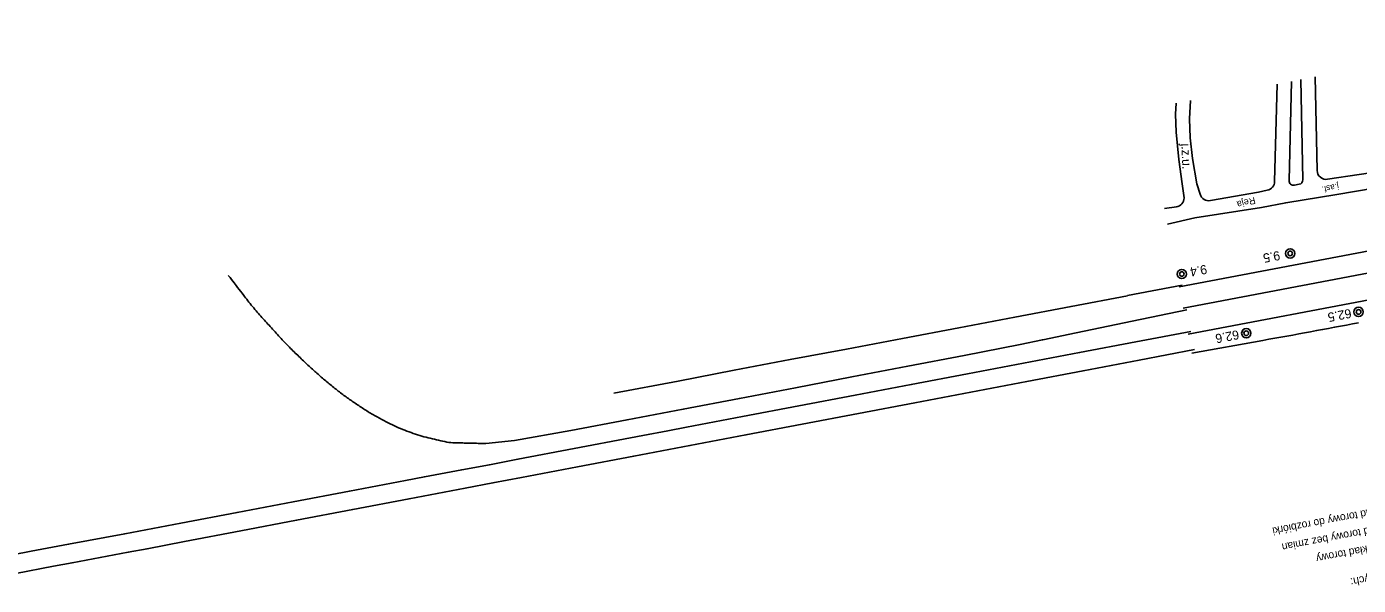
# Model space of a CAD drawing. Extents: x 6541740 to 6566395, y 5525066 to 5530361.
# Drawn here: x 6563639.4 to 6563930.6, y 5527716.7 to 5527838.9 of the extents above; entities that cross this region are included whole.
import ezdxf

# ---------------------------------------------------------------- set-up
doc = ezdxf.new("R2010")
doc.units = 0
for name, color, linetype in [('Domyślna', 7, 'Continuous'), ('TOR_PRZEK_P-komponent', 7, 'Continuous'), ('TOR_PRZEK_P-teren istniejacy', 7, 'Continuous'), ('TOR_PS_P-chodniki i place ładunkowe', 7, 'Continuous'), ('TOR_PS_T-rowy otwarte nieumocnione', 7, 'Continuous'), ('TOR_PS_T-rozjazdy projektowane', 7, 'Continuous'), ('TOR_PS_T-wypelnienia', 7, 'Continuous'), ('TOR_RAMKI-ramka+tabelka 1', 7, 'Continuous')]:
    doc.layers.add(name, color=color, linetype=linetype)

# ---------------------------------------------------------------- blocks, each defined once
blk = doc.blocks.new('4010_1')
at = {"layer": 'Domyślna'}
for radius in [0.75, 0.375]:
    blk.add_circle((0, 0), radius, dxfattribs=at)

msp = doc.modelspace()

# ---------------------------------------------------------------- linework, layer by layer
at = {"layer": 'TOR_PRZEK_P-komponent'}
for p, q in [((6564191.42, 5527838.9), (6563891.39, 5527782.03)), ((6564008.43, 5527799.38), (6563892.28, 5527777.37)), ((6563968.45, 5527785.9), (6563893.36, 5527771.67))]:
    msp.add_line(p, q, dxfattribs=at)
at = {"layer": 'TOR_PS_T-rowy otwarte nieumocnione'}
for points in [[(6563880.06, 5527780.08), (6563892.03, 5527782.39)], [(6563830.91, 5527770.68), (6563843.19, 5527773.03), (6563855.48, 5527775.38), (6563867.73, 5527777.72), (6563880.06, 5527780.07)], [(6563881.09, 5527774.49), (6563893.06, 5527776.97)], [(6563832.05, 5527764.65), (6563844.34, 5527766.99), (6563856.59, 5527769.42), (6563861.47, 5527770.42), (6563861.56, 5527770.43), (6563868.84, 5527771.92), (6563881.09, 5527774.49)], [(6563636.26, 5527723.38), (6563640.35, 5527724.17), (6563648.54, 5527725.71), (6563648.54, 5527725.71), (6563660.82, 5527728.01), (6563660.82, 5527728.01), (6563673.1, 5527730.35), (6563685.38, 5527732.68), (6563685.38, 5527732.68), (6563697.66, 5527735.01), (6563697.66, 5527735.01), (6563709.93, 5527737.34), (6563709.93, 5527737.34), (6563722.22, 5527739.69), (6563722.22, 5527739.69), (6563726.32, 5527740.47), (6563734.51, 5527741.99), (6563734.51, 5527741.99), (6563740.54, 5527743.11), (6563740.54, 5527743.11), (6563746.79, 5527744.29), (6563746.79, 5527744.29), (6563759.08, 5527746.64), (6563759.08, 5527746.64), (6563771.37, 5527748.95), (6563771.37, 5527748.95), (6563774.09, 5527749.47), (6563779.55, 5527750.52), (6563783.63, 5527751.31), (6563783.63, 5527751.31), (6563795.91, 5527753.66), (6563795.91, 5527753.66), (6563808.21, 5527755.98), (6563808.21, 5527755.98), (6563820.51, 5527758.29), (6563820.51, 5527758.29), (6563832.78, 5527760.62), (6563832.78, 5527760.62), (6563845.06, 5527762.96), (6563845.06, 5527762.96), (6563857.31, 5527765.29), (6563857.31, 5527765.29), (6563869.6, 5527767.63), (6563869.6, 5527767.63), (6563881.9, 5527769.96), (6563893.95, 5527772.24)], [(6563767.72, 5527758.73), (6563781.79, 5527761.41), (6563794.06, 5527763.78), (6563806.35, 5527766.1), (6563818.6, 5527768.37), (6563830.91, 5527770.68)], [(6563894.71, 5527768.27), (6563882.64, 5527765.98), (6563882.64, 5527765.98), (6563870.38, 5527763.67), (6563858.05, 5527761.29), (6563858.05, 5527761.29), (6563845.81, 5527758.96), (6563845.81, 5527758.96), (6563833.55, 5527756.63), (6563821.26, 5527754.31), (6563821.26, 5527754.31), (6563808.97, 5527751.98), (6563808.97, 5527751.98), (6563796.65, 5527749.64), (6563796.65, 5527749.64), (6563784.38, 5527747.3), (6563784.38, 5527747.3), (6563772.1, 5527744.98), (6563772.1, 5527744.98), (6563759.8, 5527742.64), (6563759.8, 5527742.64), (6563747.53, 5527740.31), (6563747.53, 5527740.31), (6563741.31, 5527739.11), (6563741.31, 5527739.11), (6563735.25, 5527737.98), (6563723, 5527735.66), (6563723, 5527735.66), (6563710.66, 5527733.32), (6563698.4, 5527730.97), (6563698.4, 5527730.97), (6563686.17, 5527728.63), (6563686.17, 5527728.63), (6563673.87, 5527726.3), (6563665.68, 5527724.74), (6563661.59, 5527723.96), (6563661.59, 5527723.96), (6563649.29, 5527721.68), (6563649.29, 5527721.68), (6563645.2, 5527720.91), (6563637.01, 5527719.35)], [(6563739.75, 5527747.74), (6563746.05, 5527748.42), (6563758.36, 5527750.59), (6563770.65, 5527752.93), (6563782.92, 5527755.25), (6563795.22, 5527757.62), (6563807.5, 5527759.95), (6563819.77, 5527762.29), (6563832.05, 5527764.65)]]:
    msp.add_lwpolyline(points, dxfattribs=at)
msp.add_open_spline([(6563683.45, 5527784.51), (6563684.52, 5527783.13), (6563685.58, 5527781.74), (6563686.65, 5527780.35), (6563688.75, 5527777.63), (6563690.82, 5527775.31), (6563692.88, 5527773.02), (6563694.99, 5527770.68), (6563697.07, 5527768.53), (6563699.15, 5527766.52), (6563701.12, 5527764.62), (6563703.07, 5527762.86), (6563705, 5527761.24), (6563707.01, 5527759.57), (6563708.98, 5527758.07), (6563710.95, 5527756.72), (6563713, 5527755.32), (6563715.03, 5527754.08), (6563717.04, 5527753.01), (6563718.87, 5527752.02), (6563720.69, 5527751.16), (6563722.49, 5527750.48), (6563724.37, 5527749.76), (6563726.24, 5527749.19), (6563728.08, 5527748.77), (6563729.89, 5527748.36), (6563731.7, 5527747.93), (6563733.45, 5527747.89), (6563734.5, 5527747.86), (6563735.55, 5527747.84), (6563736.6, 5527747.81), (6563737.65, 5527747.79), (6563738.7, 5527747.76), (6563739.75, 5527747.74)], degree=3, dxfattribs=at)
at = {"layer": 'TOR_PS_T-rozjazdy projektowane'}
msp.add_line((6563909.67, 5527770.29), (6563894.15, 5527767.51), dxfattribs=at)
msp.add_ellipse((6557794.07, 5560147.68), major_axis=(-6136.5, 32373.54), ratio=0.25, start_param=3.139013, end_param=3.141593, dxfattribs=at)
at = {"layer": 'TOR_PS_T-wypelnienia'}
for p, q in [((6563912.26, 5527805.03), (6563912.79, 5527826.34)), ((6563915.4, 5527805.25), (6563915.93, 5527826.94)), ((6563918.44, 5527805.43), (6563917.97, 5527827.32)), ((6563921.54, 5527807.46), (6563921.12, 5527827.91)), ((6563890.59, 5527819.79), (6563890.72, 5527822.16)), ((6563893.87, 5527822.75), (6563893.63, 5527818.75)), ((6563890.74, 5527815.81), (6563890.59, 5527819.79)), ((6563893.63, 5527818.75), (6563893.81, 5527814.62)), ((6563891.28, 5527809.83), (6563890.74, 5527815.81)), ((6563893.81, 5527814.62), (6563894.3, 5527810.06)), ((6563892.05, 5527804.53), (6563891.28, 5527809.83)), ((6563894.3, 5527810.06), (6563895.25, 5527804.56)), ((6563892.46, 5527801.5), (6563892.05, 5527804.53)), ((6563895.25, 5527804.56), (6563895.96, 5527802.24)), ((6563892.46, 5527801.43), (6563892.46, 5527801.5))]:
    msp.add_line(p, q, dxfattribs=at)
for points in [[(6563923.84, 5527805.52), (6563937.64, 5527807.61), (6563949.98, 5527809.83), (6563962.35, 5527811.9), (6563963.76, 5527812.09), (6563963.94, 5527812.11), (6563964.7, 5527812.21)], [(6563965.4, 5527808.49), (6563963.07, 5527808.54), (6563950.61, 5527806.52), (6563938.32, 5527804.33), (6563925.83, 5527802.18)], [(6563898.23, 5527800.86), (6563908.74, 5527802.74), (6563910.65, 5527803.12)], [(6563916.58, 5527804.24), (6563917.62, 5527804.43)], [(6563888.81, 5527795.68), (6563894.79, 5527797.06), (6563909.38, 5527799.34), (6563914.7, 5527800.39), (6563925.83, 5527802.18)], [(6563888.16, 5527799.1), (6563890.76, 5527799.48)]]:
    msp.add_lwpolyline(points, dxfattribs=at)
for centre, radius, start, end in [((6563923.54, 5527807.5), 2, 181.1928, 278.6022), ((6563910.26, 5527805.08), 2, 281.2145, 358.5979), ((6563916.4, 5527805.22), 1, 178.5979, 280.2186), ((6563917.44, 5527805.41), 1, 280.2186, 1.2166), ((6563890.46, 5527801.46), 2, 278.4537, 359.0122), ((6563897.87, 5527802.83), 2, 197.0334, 280.2186)]:
    msp.add_arc(centre, radius, start, end, dxfattribs=at)

# ---------------------------------------------------------------- block references
at = {"layer": 'TOR_RAMKI-ramka+tabelka 1', "xscale": 1.345963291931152, "yscale": 1.345963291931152}
for p in [(6563915.66, 5527789.31), (6563891.96, 5527784.81), (6563930.61, 5527776.52), (6563906.05, 5527771.86)]:
    msp.add_blockref('4010_1', p, dxfattribs=at)

# ---------------------------------------------------------------- texts
at = {"layer": 'TOR_PRZEK_P-teren istniejacy'}
for s, height, rotation, p in [('j.z.u.', 1.991, 272.4647, (6563891.85, 5527813.31)), ('j.asf.', 1.323, 192.023, (6563926.15, 5527804.66)), ('Reja', 1.5, 194.5979, (6563907.84, 5527801.68))]:
    msp.add_text(s, height=height, rotation=rotation, dxfattribs=at).set_placement(p)
at = {"layer": 'TOR_PS_P-chodniki i place ładunkowe'}
for s, height, p in [('- istniejący układ torowy do rozbiórki', 1.6876, (6563947.26, 5527736.11)), ('- istniejacy układ torowy bez zmian', 1.6876, (6563947.97, 5527732.32)), ('- projektowany układ torowy', 1.6876, (6563948.69, 5527728.53)), ('Oznaczenie symboli graficznych:', 1.75, (6563962.16, 5527724.59))]:
    msp.add_text(s, height=height, rotation=190.7332, dxfattribs=at).set_placement(p)
at = {"layer": 'TOR_RAMKI-ramka+tabelka 1'}
for s, p in [('9.5', (6563913.24, 5527789.89)), ('9.4', (6563897.26, 5527786.86)), ('62.5', (6563928.84, 5527777.23)), ('62.6', (6563904.27, 5527772.57))]:
    msp.add_text(s, height=2, rotation=190.7691, dxfattribs=at).set_placement(p)

doc.saveas('drawing.dxf')
